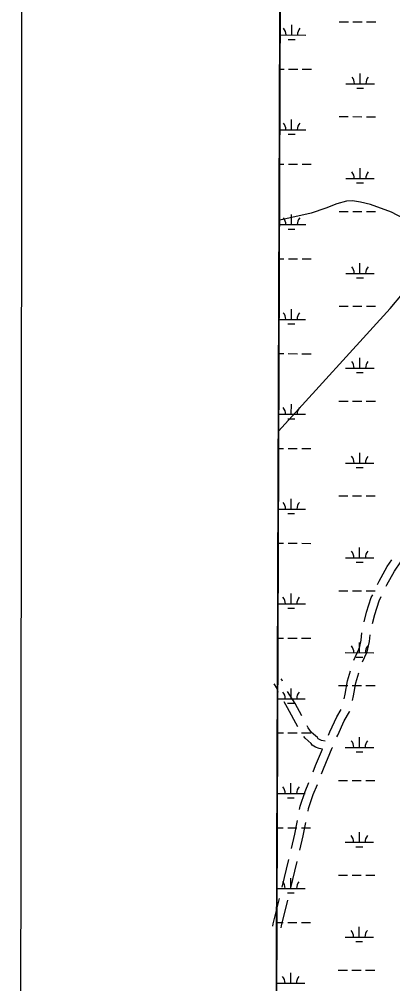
# Model space of a CAD drawing. Extents: x 3148686 to 3186545, y 916144 to 941516.
# Drawn here: x 3152020 to 3153332, y 922106 to 925490 of the extents above; entities that cross this region are included whole.
import ezdxf

# ---------------------------------------------------------------- set-up
doc = ezdxf.new("R2010")
doc.units = 0
for name, color, linetype in [('V-ANNO-SYMB', 7, 'Continuous'), ('V-GRID-FRAM', 7, 'Continuous'), ('V-ROAD-CNTR', 7, 'Continuous'), ('V-SITE-VEGE', 7, 'Continuous'), ('V-TOPO-BNDY', 7, 'Continuous'), ('V-WETL-SWMP', 7, 'Continuous')]:
    doc.layers.add(name, color=color, linetype=linetype)

msp = doc.modelspace()

# ---------------------------------------------------------------- linework, layer by layer
at = {"layer": 'V-ANNO-SYMB'}
msp.add_lwpolyline([(3152020.4, 917388), (3185103.6, 917353.2), (3185127.8, 940269.7), (3152044.6, 940304.6), (3152020.4, 917388)], dxfattribs=at)
at = {"layer": 'V-GRID-FRAM'}
msp.add_lwpolyline([(3152987.2, 939742.7), (3184296.3, 939644.8), (3184247.4, 921455.8), (3152922.4, 921553.7), (3152987.2, 939742.7)], dxfattribs=at)
at = {"layer": 'V-ROAD-CNTR'}
msp.add_line((3152943.5, 922444.3), (3152967.3, 922541.4), dxfattribs=at)
for points in [[(3153966.2, 924696.4), (3153954.8, 924700.6), (3153915.9, 924722.7), (3153885, 924732.4), (3153851.3, 924734.9), (3153797.2, 924735.1), (3153749.2, 924730.2), (3153712.6, 924731.5), (3153555.7, 924743.1), (3153499.5, 924750.2), (3153437.3, 924761.8), (3153389.5, 924780.6), (3153327.6, 924813.3), (3153254, 924840.2), (3153218.6, 924848.6), (3153190.6, 924852.2), (3153169.4, 924851.3), (3153135.3, 924842.7), (3153096.7, 924826.9), (3153045.7, 924809.9), (3152935.7, 924785.4), (3152933.9, 924785)], [(3153278.8, 923506.9), (3153284.3, 923518.6), (3153312.2, 923569.5), (3153329.1, 923593.1)], [(3153308.9, 923500.3), (3153311.1, 923504.9), (3153337.6, 923553.5), (3153360.6, 923585.7)], [(3153231.5, 923375.6), (3153240.1, 923409.9), (3153256.8, 923460.7), (3153261.6, 923470.8)], [(3153260.9, 923369.3), (3153268.9, 923401.6), (3153284.7, 923449.5), (3153291.7, 923464.2)], [(3153195.4, 923241.5), (3153212.6, 923279.2), (3153216.1, 923289), (3153220.7, 923311.8), (3153223.8, 923336.5)], [(3153225.3, 923234.9), (3153240.5, 923267.9), (3153245.1, 923281), (3153250.3, 923307), (3153253.2, 923330.1)], [(3153161.5, 923105.9), (3153164.7, 923121.8), (3153173.6, 923169), (3153183.6, 923203.3)], [(3153190.8, 923099.6), (3153194.1, 923116), (3153202.9, 923162), (3153213, 923196.9)], [(3152929.9, 923129), (3152926.8, 923139.9), (3152924.1, 923144.8), (3152918.1, 923154.8), (3152915.8, 923158.1)], [(3152945.4, 923167.6), (3152943.2, 923171.2), (3152940.4, 923175.2)], [(3153012.7, 923045.4), (3152988.9, 923089.5), (3152962.3, 923131.7)], [(3152999.1, 923007.5), (3152962.9, 923074.3), (3152950.2, 923094.7)], [(3153106.2, 922978.2), (3153111.3, 922990), (3153135.3, 923041.9), (3153150.6, 923067.7)], [(3153136.1, 922971.7), (3153138.7, 922977.8), (3153161.8, 923027.9), (3153180.7, 923059.7), (3153181.1, 923060.8)], [(3153094.3, 922957.3), (3153082.2, 922959.5), (3153074.8, 922962.4), (3153070.3, 922965.4), (3153067.2, 922969.6), (3153046.8, 922987.2), (3153035.5, 923003.2), (3153031.7, 923010.2)], [(3153085.7, 922928.3), (3153073.9, 922930.6), (3153060.9, 922935.6), (3153049.4, 922943.3), (3153045.1, 922949), (3153024.4, 922966.9), (3153019.8, 922973.4)], [(3153052.4, 922848.9), (3153061.3, 922871.5), (3153084.9, 922928.3)], [(3153082.1, 922842.5), (3153089.1, 922860.2), (3153119.8, 922934), (3153120.2, 922935)], [(3153005.1, 922717.3), (3153007.3, 922728.4), (3153025, 922779.9), (3153037.6, 922811.8)], [(3153034.5, 922711), (3153036.3, 922720.6), (3153053.1, 922769.5), (3153067.4, 922805.3)], [(3152976.4, 922580.3), (3152988.2, 922630.6), (3152997.5, 922678.1)], [(3153005.8, 922574), (3153017.6, 922624.3), (3153026.8, 922671.8)], [(3152972.8, 922438), (3152996.6, 922535), (3152996.6, 922535.1)], [(3152910.4, 922308.3), (3152912, 922315.8), (3152934, 922405.4)], [(3152939.7, 922301.9), (3152941.2, 922309.1), (3152963.3, 922399.1)]]:
    msp.add_lwpolyline(points, dxfattribs=at)
at = {"layer": 'V-SITE-VEGE'}
msp.add_line((3152951.6, 929765.4), (3152922.4, 921553.7), dxfattribs=at)
at = {"layer": 'V-TOPO-BNDY'}
for p, q in [((3153322.6, 924475.4), (3155483.3, 927026.2)), ((3152931.2, 924044.9), (3153322.6, 924475.4))]:
    msp.add_line(p, q, dxfattribs=at)
at = {"layer": 'V-WETL-SWMP'}
for p, q in [((3152977.2, 925434.5), (3152977.3, 925470.5)), ((3153144.3, 925480.8), (3153176.3, 925480.8)), ((3153192.3, 925480.7), (3153224.3, 925480.7)), ((3153240.3, 925480.7), (3153272.3, 925480.7)), ((3152934.2, 925434.6), (3153027.2, 925434.5)), ((3152965.2, 925419.1), (3152989.2, 925419.1)), ((3152933.7, 925314.5), (3152950.2, 925314.5)), ((3152966.2, 925314.5), (3152998.2, 925314.4)), ((3153014.2, 925314.4), (3153046.2, 925314.4)), ((3153217.5, 925263.5), (3153217.5, 925299.5)), ((3153167.5, 925263.5), (3153267.5, 925263.4)), ((3153205.5, 925248.1), (3153229.5, 925248)), ((3152976.9, 925101.9), (3152976.9, 925137.9)), ((3153144, 925148.1), (3153176, 925148.1)), ((3153192, 925148.1), (3153224, 925148)), ((3153240, 925148), (3153272, 925148)), ((3152933, 925101.9), (3153026.9, 925101.8)), ((3152964.8, 925086.4), (3152988.8, 925086.4)), ((3152932.5, 924981.8), (3152949.9, 924981.8)), ((3152965.9, 924981.8), (3152997.9, 924981.8)), ((3153013.9, 924981.8), (3153045.9, 924981.7)), ((3153217.2, 924930.8), (3153217.2, 924966.8)), ((3153167.2, 924930.9), (3153267.2, 924930.7)), ((3153205.1, 924915.4), (3153229.1, 924915.4)), ((3153143.6, 924815.4), (3153175.6, 924815.4)), ((3153191.6, 924815.4), (3153223.6, 924815.4)), ((3153239.6, 924815.3), (3153271.6, 924815.3)), ((3152976.5, 924769.2), (3152976.6, 924805.2)), ((3152931.8, 924769.2), (3153026.5, 924769.1)), ((3152964.5, 924753.8), (3152988.5, 924753.7)), ((3152931.4, 924649.2), (3152949.5, 924649.2)), ((3152965.5, 924649.1), (3152997.5, 924649.1)), ((3153013.5, 924649.1), (3153045.5, 924649)), ((3153216.8, 924598.1), (3153216.8, 924634.1)), ((3153166.8, 924598.2), (3153266.8, 924598.1)), ((3153204.8, 924582.7), (3153228.8, 924582.7)), ((3153143.3, 924482.8), (3153175.3, 924482.7)), ((3153191.3, 924482.7), (3153223.3, 924482.7)), ((3153239.3, 924482.7), (3153271.3, 924482.6)), ((3152976.2, 924436.5), (3152976.2, 924472.5)), ((3152930.6, 924436.6), (3153026.2, 924436.5)), ((3152964.1, 924421.1), (3152988.1, 924421.1)), ((3152930.2, 924316.5), (3152949.2, 924316.5)), ((3152965.2, 924316.5), (3152997.2, 924316.4)), ((3153013.2, 924316.4), (3153045.2, 924316.4)), ((3153216.5, 924265.5), (3153216.5, 924301.5)), ((3153166.5, 924265.5), (3153266.5, 924265.4)), ((3153204.4, 924250), (3153228.4, 924250)), ((3152975.8, 924103.8), (3152975.9, 924139.8)), ((3153142.9, 924150.1), (3153174.9, 924150.1)), ((3153190.9, 924150), (3153222.9, 924150)), ((3153238.9, 924150), (3153270.9, 924150)), ((3152929.4, 924103.9), (3153025.8, 924103.8)), ((3152963.8, 924088.4), (3152987.8, 924088.4)), ((3152929, 923983.8), (3152948.8, 923983.8)), ((3152964.8, 923983.8), (3152996.8, 923983.8)), ((3153012.8, 923983.7), (3153044.8, 923983.7)), ((3153216.1, 923932.8), (3153216.1, 923968.8)), ((3153166.1, 923932.8), (3153266.1, 923932.7)), ((3153204.1, 923917.4), (3153228.1, 923917.3)), ((3152975.5, 923771.2), (3152975.5, 923807.2)), ((3153142.6, 923817.4), (3153174.6, 923817.4)), ((3153190.6, 923817.4), (3153222.6, 923817.3)), ((3153238.6, 923817.3), (3153270.6, 923817.3)), ((3152928.2, 923771.2), (3153025.5, 923771.1)), ((3152963.4, 923755.8), (3152987.4, 923755.7)), ((3152927.8, 923651.1), (3152948.5, 923651.1)), ((3152964.5, 923651.1), (3152996.5, 923651.1)), ((3153012.5, 923651.1), (3153044.5, 923651)), ((3153215.8, 923600.1), (3153215.8, 923636.1)), ((3153165.8, 923600.2), (3153265.8, 923600)), ((3153203.7, 923584.7), (3153227.7, 923584.7)), ((3152975.1, 923438.5), (3152975.1, 923474.5)), ((3153142.2, 923484.7), (3153174.2, 923484.7)), ((3153190.2, 923484.7), (3153222.2, 923484.7)), ((3153238.2, 923484.6), (3153270.2, 923484.6)), ((3152927, 923438.5), (3153025.1, 923438.4)), ((3152963.1, 923423.1), (3152987.1, 923423.1)), ((3152926.6, 923318.5), (3152948.1, 923318.5)), ((3152964.1, 923318.4), (3152996.1, 923318.4)), ((3153012.1, 923318.4), (3153044.1, 923318.3)), ((3153215.4, 923267.4), (3153215.4, 923303.4)), ((3153165.4, 923267.5), (3153265.4, 923267.4)), ((3153203.4, 923252), (3153227.4, 923252)), ((3152974.8, 923105.8), (3152974.8, 923141.8)), ((3153141.9, 923152.1), (3153173.9, 923152)), ((3153189.9, 923152), (3153221.9, 923152)), ((3153237.9, 923152), (3153269.9, 923151.9)), ((3152925.9, 923105.9), (3153024.8, 923105.8)), ((3152962.7, 923090.4), (3152986.7, 923090.4)), ((3152925.4, 922985.8), (3152947.8, 922985.8)), ((3152963.8, 922985.8), (3152995.8, 922985.7)), ((3153011.8, 922985.7), (3153043.8, 922985.7)), ((3153215.1, 922934.8), (3153215.1, 922970.8)), ((3153165.1, 922934.8), (3153265.1, 922934.7)), ((3153203, 922919.3), (3153227, 922919.3)), ((3153141.5, 922819.4), (3153173.5, 922819.4)), ((3153189.5, 922819.3), (3153221.5, 922819.3)), ((3153237.5, 922819.3), (3153269.5, 922819.3)), ((3152974.4, 922773.1), (3152974.4, 922809.1)), ((3152924.7, 922773.2), (3153024.4, 922773.1)), ((3152962.4, 922757.7), (3152986.4, 922757.7)), ((3152924.2, 922653.1), (3152947.4, 922653.1)), ((3152963.4, 922653.1), (3152995.4, 922653.1)), ((3153011.4, 922653), (3153043.4, 922653)), ((3153214.7, 922602.1), (3153214.7, 922638.1)), ((3153164.7, 922602.1), (3153264.7, 922602)), ((3153202.7, 922586.7), (3153226.7, 922586.6)), ((3153141.2, 922486.7), (3153173.2, 922486.7)), ((3153189.2, 922486.7), (3153221.2, 922486.6)), ((3153237.2, 922486.6), (3153269.2, 922486.6)), ((3152974.1, 922440.5), (3152974.1, 922476.5)), ((3152924.1, 922440.5), (3153024.1, 922440.4)), ((3152962, 922425.1), (3152986, 922425)), ((3152923.1, 922320.5), (3152947.1, 922320.4)), ((3152963.1, 922320.4), (3152995.1, 922320.4)), ((3153011.1, 922320.4), (3153043.1, 922320.3)), ((3153214.4, 922269.4), (3153214.4, 922305.4)), ((3153164.4, 922269.5), (3153264.4, 922269.4)), ((3153202.3, 922254), (3153226.3, 922254)), ((3152973.7, 922107.8), (3152973.7, 922143.8)), ((3153140.8, 922154), (3153172.8, 922154)), ((3153188.8, 922154), (3153220.8, 922154)), ((3153236.8, 922153.9), (3153268.8, 922153.9)), ((3152923.7, 922107.8), (3153023.7, 922107.7))]:
    msp.add_line(p, q, dxfattribs=at)
msp.add_lwpolyline([(3152949.6, 929764.8), (3152920.3, 921556.2)], dxfattribs=at)
for centre, start, end in [((3152922, 925435.1), 359.1678, 40.7115), ((3153032.5, 925435), 139.1678, 180.7115), ((3153162.3, 925264), 359.1678, 40.7115), ((3153272.8, 925263.9), 139.1678, 180.7115), ((3152921.6, 925102.4), 359.1678, 40.7115), ((3153032.1, 925102.3), 139.1678, 180.7115), ((3153161.9, 924931.3), 359.1678, 40.7115), ((3153272.4, 924931.2), 139.1678, 180.7115), ((3152921.3, 924769.7), 359.1678, 40.7115), ((3153031.8, 924769.6), 139.1678, 180.7115), ((3153161.6, 924598.7), 359.1678, 40.7115), ((3153272, 924598.5), 139.1678, 180.7115), ((3152920.9, 924437.1), 359.1678, 40.7115), ((3153031.4, 924436.9), 139.1678, 180.7115), ((3153161.2, 924266), 359.1678, 40.7115), ((3153271.7, 924265.9), 139.1678, 180.7115), ((3152920.6, 924104.4), 359.1678, 40.7115), ((3153031.1, 924104.3), 139.1678, 180.7115), ((3153160.9, 923933.3), 359.1678, 40.7115), ((3153271.3, 923933.2), 139.1678, 180.7115), ((3152920.2, 923771.7), 359.1678, 40.7115), ((3153030.7, 923771.6), 139.1678, 180.7115), ((3153160.5, 923600.6), 359.1678, 40.7115), ((3153271, 923600.5), 139.1678, 180.7115), ((3152919.9, 923439), 359.1678, 40.7115), ((3153030.4, 923438.9), 139.1678, 180.7115), ((3153160.2, 923268), 359.1678, 40.7115), ((3153270.6, 923267.8), 139.1678, 180.7115), ((3152919.5, 923106.4), 359.1678, 40.7115), ((3153030, 923106.2), 139.1678, 180.7115), ((3153159.8, 922935.3), 359.1678, 40.7115), ((3153270.3, 922935.2), 139.1678, 180.7115), ((3152919.2, 922773.7), 359.1678, 40.7115), ((3153029.7, 922773.6), 139.1678, 180.7115), ((3153159.5, 922602.6), 359.1678, 40.7115), ((3153269.9, 922602.5), 139.1678, 180.7115), ((3152918.8, 922441), 359.1678, 40.7115), ((3153029.3, 922440.9), 139.1678, 180.7115), ((3153159.1, 922269.9), 359.1678, 40.7115), ((3153269.6, 922269.8), 139.1678, 180.7115), ((3152918.5, 922108.3), 359.1678, 40.7115), ((3153029, 922108.2), 139.1678, 180.7115)]:
    msp.add_arc(centre, 35.2, start, end, dxfattribs=at)

doc.saveas('drawing.dxf')
